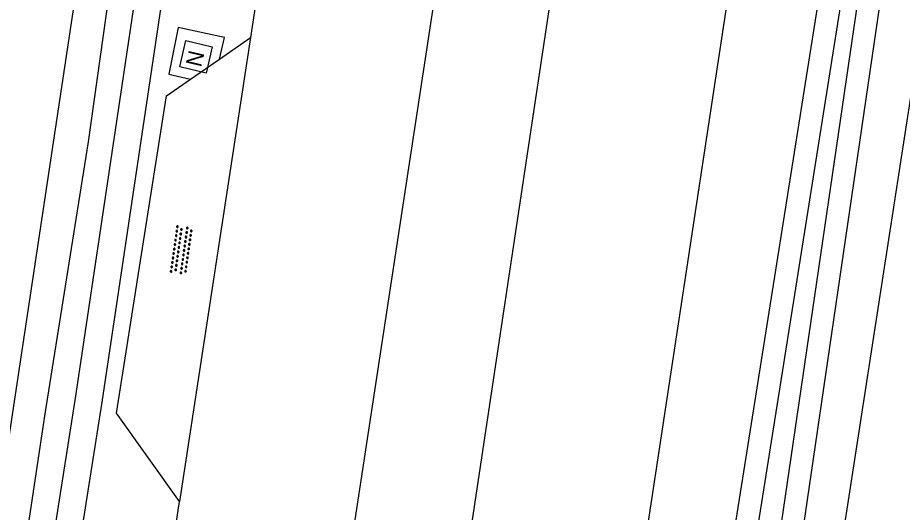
# Model space of a CAD drawing. Extents: x 124000 to 128010, y 398999 to 403000.
# Drawn here: x 126321.82 to 126360.95, y 399885.29 to 399907.19 of the extents above; entities that cross this region are included whole.
import ezdxf

# ---------------------------------------------------------------- set-up
doc = ezdxf.new("R2010")
doc.units = 0
for name, color, linetype in [('gg-knt-bovenkant onderkant talud', 7, 'Continuous'), ('gg-knt-verharding', 7, 'Continuous'), ('gg-kntw-bovenkant insteek waterloop', 7, 'Continuous'), ('gg-kntw-waterlijn', 7, 'Continuous'), ('gt-symb-nortonput', 7, 'Continuous'), ('gt-symb-overige verharding', 7, 'Continuous')]:
    doc.layers.add(name, color=color, linetype=linetype)

# ---------------------------------------------------------------- blocks, each defined once
blk = doc.blocks.new('gt0-OVH')
at = {"layer": 'gt-symb-overige verharding'}
for points in [[(-0.972, 0.298), (-0.967, 0.308), (-0.965, 0.319), (-0.966, 0.33), (-0.971, 0.34), (-0.978, 0.348), (-0.988, 0.353), (-0.999, 0.355), (-1.01, 0.354), (-1.02, 0.349), (-1.028, 0.342), (-1.033, 0.332), (-1.035, 0.321), (-1.034, 0.31), (-1.029, 0.3), (-1.022, 0.292), (-1.012, 0.287), (-1.001, 0.285), (-0.99, 0.286), (-0.98, 0.291)], [(-0.872, 0.106), (-0.867, 0.116), (-0.865, 0.126), (-0.866, 0.137), (-0.871, 0.147), (-0.878, 0.156), (-0.888, 0.161), (-0.899, 0.163), (-0.91, 0.162), (-0.92, 0.157), (-0.928, 0.15), (-0.933, 0.14), (-0.935, 0.129), (-0.934, 0.118), (-0.929, 0.108), (-0.922, 0.1), (-0.912, 0.095), (-0.901, 0.092), (-0.89, 0.094), (-0.88, 0.098)], [(-0.772, 0.298), (-0.767, 0.308), (-0.765, 0.319), (-0.766, 0.33), (-0.771, 0.34), (-0.778, 0.348), (-0.788, 0.353), (-0.799, 0.355), (-0.81, 0.354), (-0.82, 0.349), (-0.828, 0.342), (-0.833, 0.332), (-0.835, 0.321), (-0.834, 0.31), (-0.829, 0.3), (-0.822, 0.292), (-0.812, 0.287), (-0.801, 0.285), (-0.79, 0.286), (-0.78, 0.291)], [(-0.672, 0.106), (-0.667, 0.116), (-0.665, 0.126), (-0.666, 0.137), (-0.671, 0.147), (-0.678, 0.156), (-0.688, 0.161), (-0.699, 0.163), (-0.71, 0.162), (-0.72, 0.157), (-0.728, 0.15), (-0.733, 0.14), (-0.735, 0.129), (-0.734, 0.118), (-0.729, 0.108), (-0.722, 0.1), (-0.712, 0.095), (-0.701, 0.092), (-0.69, 0.094), (-0.68, 0.098)], [(-0.572, 0.298), (-0.567, 0.308), (-0.565, 0.319), (-0.566, 0.33), (-0.571, 0.34), (-0.578, 0.348), (-0.588, 0.353), (-0.599, 0.355), (-0.61, 0.354), (-0.62, 0.349), (-0.628, 0.342), (-0.633, 0.332), (-0.635, 0.321), (-0.634, 0.31), (-0.629, 0.3), (-0.622, 0.292), (-0.612, 0.287), (-0.601, 0.285), (-0.59, 0.286), (-0.58, 0.291)], [(-0.472, 0.106), (-0.467, 0.116), (-0.465, 0.126), (-0.466, 0.137), (-0.471, 0.147), (-0.478, 0.156), (-0.488, 0.161), (-0.499, 0.163), (-0.51, 0.162), (-0.52, 0.157), (-0.528, 0.15), (-0.533, 0.14), (-0.535, 0.129), (-0.534, 0.118), (-0.529, 0.108), (-0.522, 0.1), (-0.512, 0.095), (-0.501, 0.092), (-0.49, 0.094), (-0.48, 0.098)], [(-0.372, 0.298), (-0.367, 0.308), (-0.365, 0.319), (-0.366, 0.33), (-0.371, 0.34), (-0.378, 0.348), (-0.388, 0.353), (-0.399, 0.355), (-0.41, 0.354), (-0.42, 0.349), (-0.428, 0.342), (-0.433, 0.332), (-0.435, 0.321), (-0.434, 0.31), (-0.429, 0.3), (-0.422, 0.292), (-0.412, 0.287), (-0.401, 0.285), (-0.39, 0.286), (-0.38, 0.291)], [(-0.272, 0.106), (-0.267, 0.116), (-0.265, 0.126), (-0.266, 0.137), (-0.271, 0.147), (-0.278, 0.156), (-0.288, 0.161), (-0.299, 0.163), (-0.31, 0.162), (-0.32, 0.157), (-0.328, 0.15), (-0.333, 0.14), (-0.335, 0.129), (-0.334, 0.118), (-0.329, 0.108), (-0.322, 0.1), (-0.312, 0.095), (-0.301, 0.092), (-0.29, 0.094), (-0.28, 0.098)], [(-0.172, 0.298), (-0.167, 0.308), (-0.165, 0.319), (-0.166, 0.33), (-0.171, 0.34), (-0.178, 0.348), (-0.188, 0.353), (-0.199, 0.355), (-0.21, 0.354), (-0.22, 0.349), (-0.228, 0.342), (-0.233, 0.332), (-0.235, 0.321), (-0.234, 0.31), (-0.229, 0.3), (-0.222, 0.292), (-0.212, 0.287), (-0.201, 0.285), (-0.19, 0.286), (-0.18, 0.291)], [(-0.072, 0.106), (-0.067, 0.116), (-0.065, 0.126), (-0.066, 0.137), (-0.071, 0.147), (-0.078, 0.156), (-0.088, 0.161), (-0.099, 0.163), (-0.11, 0.162), (-0.12, 0.157), (-0.128, 0.15), (-0.133, 0.14), (-0.135, 0.129), (-0.134, 0.118), (-0.129, 0.108), (-0.122, 0.1), (-0.112, 0.095), (-0.101, 0.092), (-0.09, 0.094), (-0.08, 0.098)], [(0.028, 0.298), (0.033, 0.308), (0.035, 0.319), (0.034, 0.33), (0.029, 0.34), (0.022, 0.348), (0.012, 0.353), (0.001, 0.355), (-0.01, 0.354), (-0.02, 0.349), (-0.028, 0.342), (-0.033, 0.332), (-0.035, 0.321), (-0.034, 0.31), (-0.029, 0.3), (-0.022, 0.292), (-0.012, 0.287), (-0.001, 0.285), (0.01, 0.286), (0.02, 0.291)], [(0.128, 0.106), (0.133, 0.116), (0.135, 0.126), (0.134, 0.137), (0.129, 0.147), (0.122, 0.156), (0.112, 0.161), (0.101, 0.163), (0.09, 0.162), (0.08, 0.157), (0.072, 0.15), (0.067, 0.14), (0.065, 0.129), (0.066, 0.118), (0.071, 0.108), (0.078, 0.1), (0.088, 0.095), (0.099, 0.092), (0.11, 0.094), (0.12, 0.098)], [(0.228, 0.298), (0.233, 0.308), (0.235, 0.319), (0.234, 0.33), (0.229, 0.34), (0.222, 0.348), (0.212, 0.353), (0.201, 0.355), (0.19, 0.354), (0.18, 0.349), (0.172, 0.342), (0.167, 0.332), (0.165, 0.321), (0.166, 0.31), (0.171, 0.3), (0.178, 0.292), (0.188, 0.287), (0.199, 0.285), (0.21, 0.286), (0.22, 0.291)], [(0.328, 0.106), (0.333, 0.116), (0.335, 0.126), (0.334, 0.137), (0.329, 0.147), (0.322, 0.156), (0.312, 0.161), (0.301, 0.163), (0.29, 0.162), (0.28, 0.157), (0.272, 0.15), (0.267, 0.14), (0.265, 0.129), (0.266, 0.118), (0.271, 0.108), (0.278, 0.1), (0.288, 0.095), (0.299, 0.092), (0.31, 0.094), (0.32, 0.098)], [(0.428, 0.298), (0.433, 0.308), (0.435, 0.319), (0.434, 0.33), (0.429, 0.34), (0.422, 0.348), (0.412, 0.353), (0.401, 0.355), (0.39, 0.354), (0.38, 0.349), (0.372, 0.342), (0.367, 0.332), (0.365, 0.321), (0.366, 0.31), (0.371, 0.3), (0.378, 0.292), (0.388, 0.287), (0.399, 0.285), (0.41, 0.286), (0.42, 0.291)], [(0.528, 0.106), (0.533, 0.116), (0.535, 0.126), (0.534, 0.137), (0.529, 0.147), (0.522, 0.156), (0.512, 0.161), (0.501, 0.163), (0.49, 0.162), (0.48, 0.157), (0.472, 0.15), (0.467, 0.14), (0.465, 0.129), (0.466, 0.118), (0.471, 0.108), (0.478, 0.1), (0.488, 0.095), (0.499, 0.092), (0.51, 0.094), (0.52, 0.098)], [(0.628, 0.298), (0.633, 0.308), (0.635, 0.319), (0.634, 0.33), (0.629, 0.34), (0.622, 0.348), (0.612, 0.353), (0.601, 0.355), (0.59, 0.354), (0.58, 0.349), (0.572, 0.342), (0.567, 0.332), (0.565, 0.321), (0.566, 0.31), (0.571, 0.3), (0.578, 0.292), (0.588, 0.287), (0.599, 0.285), (0.61, 0.286), (0.62, 0.291)], [(0.728, 0.106), (0.733, 0.116), (0.735, 0.126), (0.734, 0.137), (0.729, 0.147), (0.722, 0.156), (0.712, 0.161), (0.701, 0.163), (0.69, 0.162), (0.68, 0.157), (0.672, 0.15), (0.667, 0.14), (0.665, 0.129), (0.666, 0.118), (0.671, 0.108), (0.678, 0.1), (0.688, 0.095), (0.699, 0.092), (0.71, 0.094), (0.72, 0.098)], [(0.828, 0.298), (0.833, 0.308), (0.835, 0.319), (0.834, 0.33), (0.829, 0.34), (0.822, 0.348), (0.812, 0.353), (0.801, 0.355), (0.79, 0.354), (0.78, 0.349), (0.772, 0.342), (0.767, 0.332), (0.765, 0.321), (0.766, 0.31), (0.771, 0.3), (0.778, 0.292), (0.788, 0.287), (0.799, 0.285), (0.81, 0.286), (0.82, 0.291)], [(0.928, 0.106), (0.933, 0.116), (0.935, 0.126), (0.934, 0.137), (0.929, 0.147), (0.922, 0.156), (0.912, 0.161), (0.901, 0.163), (0.89, 0.162), (0.88, 0.157), (0.872, 0.15), (0.867, 0.14), (0.865, 0.129), (0.866, 0.118), (0.871, 0.108), (0.878, 0.1), (0.888, 0.095), (0.899, 0.092), (0.91, 0.094), (0.92, 0.098)], [(1.028, 0.298), (1.033, 0.308), (1.035, 0.319), (1.034, 0.33), (1.029, 0.34), (1.022, 0.348), (1.012, 0.353), (1.001, 0.355), (0.99, 0.354), (0.98, 0.349), (0.972, 0.342), (0.967, 0.332), (0.965, 0.321), (0.966, 0.31), (0.971, 0.3), (0.978, 0.292), (0.988, 0.287), (0.999, 0.285), (1.01, 0.286), (1.02, 0.291)], [(-0.972, -0.142), (-0.967, -0.132), (-0.965, -0.121), (-0.966, -0.11), (-0.971, -0.1), (-0.978, -0.092), (-0.988, -0.087), (-0.999, -0.085), (-1.01, -0.086), (-1.02, -0.091), (-1.028, -0.098), (-1.033, -0.108), (-1.035, -0.119), (-1.034, -0.13), (-1.029, -0.14), (-1.022, -0.148), (-1.012, -0.153), (-1.001, -0.155), (-0.99, -0.154), (-0.98, -0.149)], [(-0.872, -0.334), (-0.867, -0.324), (-0.865, -0.314), (-0.866, -0.303), (-0.871, -0.293), (-0.878, -0.284), (-0.888, -0.279), (-0.899, -0.277), (-0.91, -0.278), (-0.92, -0.283), (-0.928, -0.29), (-0.933, -0.3), (-0.935, -0.311), (-0.934, -0.322), (-0.929, -0.332), (-0.922, -0.34), (-0.912, -0.345), (-0.901, -0.348), (-0.89, -0.346), (-0.88, -0.342)], [(-0.772, -0.142), (-0.767, -0.132), (-0.765, -0.121), (-0.766, -0.11), (-0.771, -0.1), (-0.778, -0.092), (-0.788, -0.087), (-0.799, -0.085), (-0.81, -0.086), (-0.82, -0.091), (-0.828, -0.098), (-0.833, -0.108), (-0.835, -0.119), (-0.834, -0.13), (-0.829, -0.14), (-0.822, -0.148), (-0.812, -0.153), (-0.801, -0.155), (-0.79, -0.154), (-0.78, -0.149)], [(-0.672, -0.334), (-0.667, -0.324), (-0.665, -0.314), (-0.666, -0.303), (-0.671, -0.293), (-0.678, -0.284), (-0.688, -0.279), (-0.699, -0.277), (-0.71, -0.278), (-0.72, -0.283), (-0.728, -0.29), (-0.733, -0.3), (-0.735, -0.311), (-0.734, -0.322), (-0.729, -0.332), (-0.722, -0.34), (-0.712, -0.345), (-0.701, -0.348), (-0.69, -0.346), (-0.68, -0.342)], [(-0.572, -0.142), (-0.567, -0.132), (-0.565, -0.121), (-0.566, -0.11), (-0.571, -0.1), (-0.578, -0.092), (-0.588, -0.087), (-0.599, -0.085), (-0.61, -0.086), (-0.62, -0.091), (-0.628, -0.098), (-0.633, -0.108), (-0.635, -0.119), (-0.634, -0.13), (-0.629, -0.14), (-0.622, -0.148), (-0.612, -0.153), (-0.601, -0.155), (-0.59, -0.154), (-0.58, -0.149)], [(-0.472, -0.334), (-0.467, -0.324), (-0.465, -0.314), (-0.466, -0.303), (-0.471, -0.293), (-0.478, -0.284), (-0.488, -0.279), (-0.499, -0.277), (-0.51, -0.278), (-0.52, -0.283), (-0.528, -0.29), (-0.533, -0.3), (-0.535, -0.311), (-0.534, -0.322), (-0.529, -0.332), (-0.522, -0.34), (-0.512, -0.345), (-0.501, -0.348), (-0.49, -0.346), (-0.48, -0.342)], [(-0.372, -0.142), (-0.367, -0.132), (-0.365, -0.121), (-0.366, -0.11), (-0.371, -0.1), (-0.378, -0.092), (-0.388, -0.087), (-0.399, -0.085), (-0.41, -0.086), (-0.42, -0.091), (-0.428, -0.098), (-0.433, -0.108), (-0.435, -0.119), (-0.434, -0.13), (-0.429, -0.14), (-0.422, -0.148), (-0.412, -0.153), (-0.401, -0.155), (-0.39, -0.154), (-0.38, -0.149)], [(-0.272, -0.334), (-0.267, -0.324), (-0.265, -0.314), (-0.266, -0.303), (-0.271, -0.293), (-0.278, -0.284), (-0.288, -0.279), (-0.299, -0.277), (-0.31, -0.278), (-0.32, -0.283), (-0.328, -0.29), (-0.333, -0.3), (-0.335, -0.311), (-0.334, -0.322), (-0.329, -0.332), (-0.322, -0.34), (-0.312, -0.345), (-0.301, -0.348), (-0.29, -0.346), (-0.28, -0.342)], [(-0.172, -0.142), (-0.167, -0.132), (-0.165, -0.121), (-0.166, -0.11), (-0.171, -0.1), (-0.178, -0.092), (-0.188, -0.087), (-0.199, -0.085), (-0.21, -0.086), (-0.22, -0.091), (-0.228, -0.098), (-0.233, -0.108), (-0.235, -0.119), (-0.234, -0.13), (-0.229, -0.14), (-0.222, -0.148), (-0.212, -0.153), (-0.201, -0.155), (-0.19, -0.154), (-0.18, -0.149)], [(-0.072, -0.334), (-0.067, -0.324), (-0.065, -0.314), (-0.066, -0.303), (-0.071, -0.293), (-0.078, -0.284), (-0.088, -0.279), (-0.099, -0.277), (-0.11, -0.278), (-0.12, -0.283), (-0.128, -0.29), (-0.133, -0.3), (-0.135, -0.311), (-0.134, -0.322), (-0.129, -0.332), (-0.122, -0.34), (-0.112, -0.345), (-0.101, -0.348), (-0.09, -0.346), (-0.08, -0.342)], [(0.028, -0.142), (0.033, -0.132), (0.035, -0.121), (0.034, -0.11), (0.029, -0.1), (0.022, -0.092), (0.012, -0.087), (0.001, -0.085), (-0.01, -0.086), (-0.02, -0.091), (-0.028, -0.098), (-0.033, -0.108), (-0.035, -0.119), (-0.034, -0.13), (-0.029, -0.14), (-0.022, -0.148), (-0.012, -0.153), (-0.001, -0.155), (0.01, -0.154), (0.02, -0.149)], [(0.128, -0.334), (0.133, -0.324), (0.135, -0.314), (0.134, -0.303), (0.129, -0.293), (0.122, -0.284), (0.112, -0.279), (0.101, -0.277), (0.09, -0.278), (0.08, -0.283), (0.072, -0.29), (0.067, -0.3), (0.065, -0.311), (0.066, -0.322), (0.071, -0.332), (0.078, -0.34), (0.088, -0.345), (0.099, -0.348), (0.11, -0.346), (0.12, -0.342)], [(0.228, -0.142), (0.233, -0.132), (0.235, -0.121), (0.234, -0.11), (0.229, -0.1), (0.222, -0.092), (0.212, -0.087), (0.201, -0.085), (0.19, -0.086), (0.18, -0.091), (0.172, -0.098), (0.167, -0.108), (0.165, -0.119), (0.166, -0.13), (0.171, -0.14), (0.178, -0.148), (0.188, -0.153), (0.199, -0.155), (0.21, -0.154), (0.22, -0.149)], [(0.328, -0.334), (0.333, -0.324), (0.335, -0.314), (0.334, -0.303), (0.329, -0.293), (0.322, -0.284), (0.312, -0.279), (0.301, -0.277), (0.29, -0.278), (0.28, -0.283), (0.272, -0.29), (0.267, -0.3), (0.265, -0.311), (0.266, -0.322), (0.271, -0.332), (0.278, -0.34), (0.288, -0.345), (0.299, -0.348), (0.31, -0.346), (0.32, -0.342)], [(0.428, -0.142), (0.433, -0.132), (0.435, -0.121), (0.434, -0.11), (0.429, -0.1), (0.422, -0.092), (0.412, -0.087), (0.401, -0.085), (0.39, -0.086), (0.38, -0.091), (0.372, -0.098), (0.367, -0.108), (0.365, -0.119), (0.366, -0.13), (0.371, -0.14), (0.378, -0.148), (0.388, -0.153), (0.399, -0.155), (0.41, -0.154), (0.42, -0.149)], [(0.528, -0.334), (0.533, -0.324), (0.535, -0.314), (0.534, -0.303), (0.529, -0.293), (0.522, -0.284), (0.512, -0.279), (0.501, -0.277), (0.49, -0.278), (0.48, -0.283), (0.472, -0.29), (0.467, -0.3), (0.465, -0.311), (0.466, -0.322), (0.471, -0.332), (0.478, -0.34), (0.488, -0.345), (0.499, -0.348), (0.51, -0.346), (0.52, -0.342)], [(0.628, -0.142), (0.633, -0.132), (0.635, -0.121), (0.634, -0.11), (0.629, -0.1), (0.622, -0.092), (0.612, -0.087), (0.601, -0.085), (0.59, -0.086), (0.58, -0.091), (0.572, -0.098), (0.567, -0.108), (0.565, -0.119), (0.566, -0.13), (0.571, -0.14), (0.578, -0.148), (0.588, -0.153), (0.599, -0.155), (0.61, -0.154), (0.62, -0.149)], [(0.728, -0.334), (0.733, -0.324), (0.735, -0.314), (0.734, -0.303), (0.729, -0.293), (0.722, -0.284), (0.712, -0.279), (0.701, -0.277), (0.69, -0.278), (0.68, -0.283), (0.672, -0.29), (0.667, -0.3), (0.665, -0.311), (0.666, -0.322), (0.671, -0.332), (0.678, -0.34), (0.688, -0.345), (0.699, -0.348), (0.71, -0.346), (0.72, -0.342)], [(0.828, -0.142), (0.833, -0.132), (0.835, -0.121), (0.834, -0.11), (0.829, -0.1), (0.822, -0.092), (0.812, -0.087), (0.801, -0.085), (0.79, -0.086), (0.78, -0.091), (0.772, -0.098), (0.767, -0.108), (0.765, -0.119), (0.766, -0.13), (0.771, -0.14), (0.778, -0.148), (0.788, -0.153), (0.799, -0.155), (0.81, -0.154), (0.82, -0.149)], [(0.928, -0.334), (0.933, -0.324), (0.935, -0.314), (0.934, -0.303), (0.929, -0.293), (0.922, -0.284), (0.912, -0.279), (0.901, -0.277), (0.89, -0.278), (0.88, -0.283), (0.872, -0.29), (0.867, -0.3), (0.865, -0.311), (0.866, -0.322), (0.871, -0.332), (0.878, -0.34), (0.888, -0.345), (0.899, -0.348), (0.91, -0.346), (0.92, -0.342)], [(1.028, -0.142), (1.033, -0.132), (1.035, -0.121), (1.034, -0.11), (1.029, -0.1), (1.022, -0.092), (1.012, -0.087), (1.001, -0.085), (0.99, -0.086), (0.98, -0.091), (0.972, -0.098), (0.967, -0.108), (0.965, -0.119), (0.966, -0.13), (0.971, -0.14), (0.978, -0.148), (0.988, -0.153), (0.999, -0.155), (1.01, -0.154), (1.02, -0.149)]]:
    blk.add_lwpolyline(points, close=True, dxfattribs=at)
blk = doc.blocks.new('gt0-NPUT')
at = {"layer": 'gt-symb-nortonput'}
blk.add_lwpolyline([(-0.566, -0.608), (-0.566, 0.592), (0.634, 0.592), (0.634, -0.608)], close=True, dxfattribs=at)
blk.add_text('N', height=0.7, dxfattribs=at).set_placement((-0.221, -0.381))

msp = doc.modelspace()

# ---------------------------------------------------------------- linework, layer by layer
at = {"layer": 'gg-knt-bovenkant onderkant talud'}
msp.add_lwpolyline([(126293.229, 399462.196), (126310.804, 399577.419), (126321.785, 399641.664), (126324.83, 399661.281), (126341.384, 399769.192), (126355.148, 399863.606), (126371.991, 399972.892), (126378.989, 400019.753), (126385.648, 400077.466), (126395.494, 400171.208), (126398.482, 400218.678), (126399.195, 400237.176), (126399.855, 400244.875), (126401.075, 400247.387), (126403.954, 400253.411), (126406.57, 400258.304), (126407.848, 400260.608), (126408.109, 400271.651), (126414.004, 400375.395), (126416.291, 400410.556)], dxfattribs=at)
at = {"layer": 'gg-knt-verharding'}
for p, q in [((126332.122, 399906.307), (126328.972, 399885.774)), ((126330.743, 399905.352), (126332.122, 399906.307)), ((126329.462, 399904.465), (126330.743, 399905.352)), ((126324.228, 399854.576), (126328.972, 399885.774))]:
    msp.add_line(p, q, dxfattribs=at)
for points in [[(126354.625, 400064.147), (126351.641, 400040.312), (126348.368, 400015.69), (126345.121, 399992.42), (126340.468, 399961.331), (126332.122, 399906.307)], [(126362.338, 400063.259), (126359.322, 400038.969), (126356.097, 400014.658), (126352.786, 399991.038), (126348.167, 399960.242), (126342.875, 399925.334), (126331.92, 399853.409)], [(126367.407, 400062.712), (126364.322, 400037.875), (126361.171, 400013.803), (126357.829, 399990.064), (126353.282, 399959.93), (126347.871, 399924.53), (126341.915, 399884.96), (126328.842, 399798.709), (126320.556, 399744.349), (126316.646, 399718.33), (126308.838, 399667.237), (126306.683, 399653.03)], [(126375.086, 400061.828), (126371.995, 400036.99), (126368.895, 400013.208), (126365.235, 399987.425), (126360.949, 399959.247), (126355.621, 399923.874), (126349.501, 399883.525), (126345.75, 399858.978), (126340.485, 399824.032), (126332.179, 399769.496), (126320.274, 399690.665), (126316.376, 399665.179), (126314.314, 399651.556)], [(126330.743, 399905.352), (126330.967, 399906.305), (126328.914, 399906.753), (126328.497, 399904.692), (126329.462, 399904.465)], [(126328.972, 399885.774), (126326.183, 399889.687), (126328.403, 399903.732), (126329.462, 399904.465)]]:
    msp.add_lwpolyline(points, dxfattribs=at)
at = {"layer": 'gg-kntw-bovenkant insteek waterloop'}
for points in [[(126323.031, 399662.04), (126321.74, 399660.117), (126320.587, 399660.289), (126320.014, 399662.511), (126332.334, 399743.098), (126336.188, 399768.41), (126344.467, 399823.06), (126353.306, 399883.083), (126359.695, 399923.364), (126365.113, 399959.07), (126369.177, 399986.373), (126372.735, 400012.848), (126375.768, 400035.991), (126379.045, 400062.476), (126382.001, 400085.384), (126384.826, 400114.553), (126387.163, 400137.912), (126389.716, 400166.128), (126391.77, 400193.942), (126393.76, 400220.612), (126395.587, 400247.464), (126396.695, 400267.432)], [(126317.581, 399863.158), (126318.828, 399860.675), (126319.481, 399860.601), (126321.177, 399862.405), (126325.555, 399890.162), (126330.868, 399925.771), (126336.457, 399962.325), (126341.315, 399993.628), (126344.365, 400016.138), (126347.639, 400040.852), (126350.587, 400064.573), (126353.621, 400089.803), (126355.938, 400111.627), (126355.454, 400112.642), (126353.199, 400112.989), (126352.142, 400111.871)], [(126352.142, 400111.871), (126349.845, 400090.23), (126346.815, 400065.034), (126343.87, 400041.336), (126340.599, 400016.643), (126337.554, 399994.175), (126329.312, 399941.065), (126328.08, 399933.653), (126324.466, 399908.835), (126317.581, 399863.158)], [(126323.031, 399662.04), (126327.041, 399690.098), (126334.838, 399742.841), (126338.537, 399768.285), (126342.893, 399797.119), (126346.686, 399823.411), (126352.294, 399859.144), (126356.486, 399884.03), (126360.061, 399908.445), (126363.653, 399932.302), (126367.208, 399956.505), (126370.042, 399973.218), (126373.244, 399995.515), (126376.51, 400018.7), (126379.574, 400041.751), (126382.631, 400066.119), (126383.672, 400073.796)]]:
    msp.add_lwpolyline(points, dxfattribs=at)
at = {"layer": 'gg-kntw-waterlijn'}
for points in [[(126322.073, 399662.408), (126321.351, 399661.331), (126321.033, 399662.562), (126332.954, 399743.212), (126336.808, 399768.525), (126345.446, 399825.528), (126354.295, 399882.932), (126360.683, 399923.211), (126366.102, 399958.921), (126370.167, 399986.233), (126373.726, 400012.716), (126376.76, 400035.865), (126380.037, 400062.351), (126382.262, 400073.983), (126384.138, 400089.122), (126386.6, 400114.4), (126388.846, 400137.708), (126391.398, 400165.952), (126393.748, 400192.659), (126395.378, 400220.459), (126397.199, 400247.7), (126398.164, 400265.142), (126398.387, 400267.099)], [(126396.316, 400215.111), (126394.753, 400190.156), (126392.641, 400165.901), (126390.957, 400143.335), (126388.243, 400118.036), (126385.3, 400093.236), (126381.639, 400066.248), (126378.582, 400041.879), (126375.519, 400018.836), (126372.254, 399995.656), (126369.054, 399973.373), (126366.22, 399956.661), (126362.664, 399932.449), (126359.072, 399908.592), (126355.498, 399884.186), (126351.307, 399859.305), (126345.697, 399823.56), (126341.904, 399797.265), (126337.548, 399768.432), (126333.849, 399742.986), (126326.051, 399690.242), (126322.073, 399662.408)], [(126341.788, 400016.484), (126338.742, 399994.002), (126331.567, 399947.768), (126331.012, 399943.142), (126330.011, 399936.058), (126328.492, 399925.854), (126326.374, 399911.996), (126324.93, 399901.698), (126323.02, 399889.652), (126321.666, 399880.607), (126321.25, 399876.817), (126318.93, 399863.146)], [(126318.93, 399863.146), (126319.381, 399862.247), (126320.049, 399862.957), (126324.369, 399890.344), (126329.681, 399925.95), (126331.53, 399938.902), (126334.703, 399955.728), (126339.435, 399989.378), (126340.341, 399995.257), (126342.904, 400014.17)]]:
    msp.add_lwpolyline(points, dxfattribs=at)

# ---------------------------------------------------------------- block references
at = {"layer": 'gt-symb-nortonput', "rotation": -103.17492660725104}
msp.add_blockref('gt0-NPUT', (126329.72, 399905.483), dxfattribs=at)
at = {"layer": 'gt-symb-overige verharding', "rotation": 81.9509382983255}
msp.add_blockref('gt0-OVH', (126329.058, 399896.9), dxfattribs=at)

doc.saveas('drawing.dxf')
